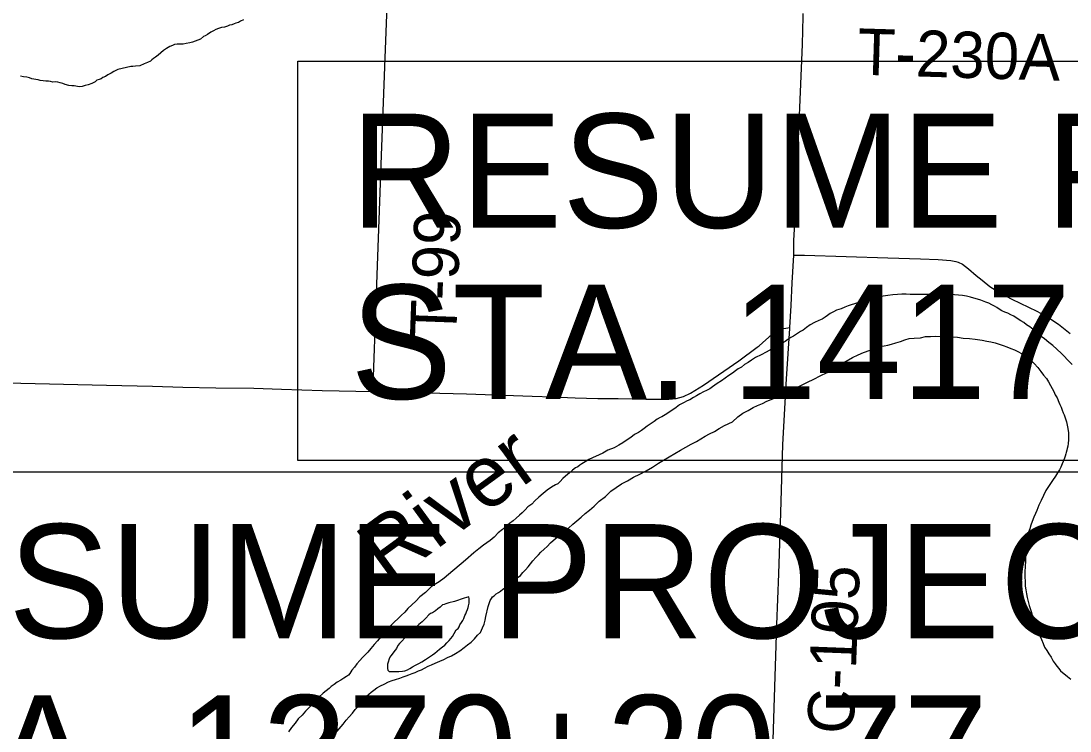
# Model space of a CAD drawing. Extents: x 0 to 64.8, y -5 to 22.
# Drawn here: x 3.279 to 4.566, y 18.422 to 19.293 of the extents above; entities that cross this region are included whole.
import ezdxf

# ---------------------------------------------------------------- set-up
doc = ezdxf.new("R2010")
doc.units = 0
for name, color, linetype in [('GM_X_County_Road', 7, 'Continuous'), ('GM_X_County_Road_Text', 7, 'Continuous'), ('GM_X_Major_River', 7, 'Continuous'), ('GM_X_Major_River_Text', 7, 'Continuous'), ('GM_X_Minor_River', 7, 'Continuous'), ('GM_X_Township_Road', 7, 'Continuous'), ('GM_X_Township_Road_Text', 7, 'Continuous'), ('SH_Masking', 7, 'Continuous'), ('SH_Text', 7, 'Continuous')]:
    doc.layers.add(name, color=color, linetype=linetype)

msp = doc.modelspace()

# ---------------------------------------------------------------- linework, layer by layer
at = {"layer": 'GM_X_County_Road'}
for points in [[(4.2272, 19.0056), (4.2273, 19.006), (4.2274, 19.0238), (4.2281, 19.0378), (4.2308, 19.0998), (4.2378, 19.2644), (4.2387, 19.2986), (4.2387, 19.3023)], [(4.2225, 18.9171), (4.2239, 18.9439), (4.225, 18.9718), (4.2272, 19.0056)], [(4.1957, 18.2941), (4.1974, 18.3219), (4.1989, 18.3478), (4.1998, 18.3625), (4.2013, 18.3972), (4.2031, 18.45), (4.2065, 18.5526), (4.2087, 18.6147), (4.2112, 18.6893), (4.2139, 18.7732), (4.2184, 18.8539), (4.2225, 18.9159), (4.2225, 18.9171)]]:
    msp.add_lwpolyline(points, dxfattribs=at)
at = {"layer": 'GM_X_Major_River'}
for points in [[(4.4193, 18.9577), (4.4136, 18.9578), (4.4079, 18.9579), (4.3988, 18.9577), (4.3927, 18.9575), (4.3862, 18.9573), (4.3805, 18.9574), (4.3752, 18.9575), (4.3699, 18.9576), (4.3653, 18.9577), (4.36, 18.9578), (4.3543, 18.9576), (4.3486, 18.957), (4.3425, 18.9563), (4.3368, 18.9553), (4.3291, 18.954), (4.3238, 18.9526), (4.3184, 18.9512), (4.3138, 18.9498), (4.3092, 18.9483), (4.3054, 18.9473), (4.3016, 18.9459), (4.2978, 18.9448), (4.2939, 18.9434), (4.2897, 18.9419), (4.2855, 18.9401), (4.2797, 18.9384), (4.2759, 18.9362), (4.2717, 18.934), (4.2686, 18.9318), (4.2655, 18.9296), (4.262, 18.9274), (4.2578, 18.9256), (4.2528, 18.923), (4.2474, 18.9201), (4.2428, 18.9168), (4.2389, 18.9138), (4.2354, 18.912), (4.2304, 18.9087), (4.2269, 18.9065), (4.2235, 18.9047), (4.22, 18.9021), (4.2165, 18.8999), (4.2131, 18.8977), (4.2084, 18.8951), (4.1934, 18.8867), (4.1873, 18.8835), (4.1803, 18.8802), (4.1753, 18.8769), (4.1711, 18.8739), (4.1668, 18.8714), (4.163, 18.8684), (4.1591, 18.8662), (4.1556, 18.8637), (4.1518, 18.8611), (4.1475, 18.8581), (4.1429, 18.8548), (4.1383, 18.8515), (4.1332, 18.8482), (4.1274, 18.8441), (4.124, 18.8416), (4.1201, 18.8398), (4.1163, 18.8379), (4.1117, 18.8354), (4.1078, 18.8332), (4.104, 18.831), (4.0997, 18.8281), (4.0963, 18.827), (4.092, 18.8244), (4.087, 18.8219), (4.0828, 18.8189), (4.0789, 18.816), (4.0754, 18.8138), (4.0727, 18.8119), (4.0693, 18.8097), (4.0673, 18.8086), (4.0654, 18.8075), (4.0631, 18.8065), (4.0596, 18.8043), (4.0558, 18.8017), (4.0511, 18.7984), (4.0473, 18.7958), (4.0434, 18.7932), (4.0403, 18.7906), (4.0364, 18.7881), (4.0318, 18.7855), (4.0272, 18.7818), (4.0226, 18.7789), (4.0172, 18.7756), (4.0125, 18.7726), (4.0068, 18.7694), (3.9991, 18.7665), (3.9929, 18.7628), (3.9756, 18.7549), (3.971, 18.7523), (3.9672, 18.7497), (3.9644, 18.7479), (3.9621, 18.746), (3.9591, 18.7446), (3.9556, 18.742), (3.9521, 18.7387)], [(4.5687, 18.8715), (4.5658, 18.8746), (4.5628, 18.8777), (4.5594, 18.8812), (4.5557, 18.8851), (4.5501, 18.8905), (4.5453, 18.8948), (4.5401, 18.8987), (4.5348, 18.903), (4.5296, 18.9069), (4.5251, 18.9112), (4.521, 18.9147), (4.5169, 18.9178), (4.5128, 18.9202), (4.5094, 18.923), (4.5057, 18.9253), (4.5012, 18.9281), (4.4974, 18.9308), (4.4937, 18.9324), (4.4899, 18.9344), (4.4861, 18.936), (4.4824, 18.9376), (4.4794, 18.9396), (4.4764, 18.9416), (4.4734, 18.9431), (4.4704, 18.9447), (4.4666, 18.9467), (4.4628, 18.9479), (4.4568, 18.9504), (4.444, 18.9544), (4.4391, 18.9553), (4.4341, 18.9562), (4.4292, 18.9567), (4.4243, 18.9572), (4.4193, 18.9577)], [(4.1185, 18.7836), (4.1239, 18.7865), (4.13, 18.7894), (4.1358, 18.7931), (4.1423, 18.7967), (4.1519, 18.801), (4.1586, 18.8074), (4.1647, 18.8118), (4.1713, 18.815), (4.1774, 18.8187), (4.1828, 18.8212), (4.1886, 18.8238), (4.1943, 18.8267), (4.2013, 18.8296), (4.2086, 18.8328), (4.2162, 18.8365), (4.2247, 18.8401), (4.2358, 18.8459), (4.2439, 18.8499), (4.2516, 18.8535), (4.2597, 18.8575), (4.2681, 18.8619), (4.277, 18.8674), (4.2847, 18.8718), (4.2916, 18.8758), (4.2993, 18.8802), (4.3063, 18.8834), (4.3128, 18.8863), (4.3208, 18.8892), (4.3255, 18.8914), (4.3297, 18.8924), (4.3335, 18.8935), (4.3381, 18.8945), (4.3427, 18.8955), (4.3472, 18.8966), (4.3526, 18.898), (4.358, 18.8998), (4.3633, 18.9019), (4.3687, 18.9033), (4.3748, 18.9039), (4.3828, 18.9045), (4.3889, 18.9059), (4.395, 18.9061), (4.4015, 18.9064), (4.4079, 18.9059), (4.428, 18.905), (4.4352, 18.9041), (4.4428, 18.9036), (4.45, 18.9026), (4.4584, 18.9013), (4.4641, 18.9004), (4.469, 18.8992), (4.4743, 18.8983), (4.4792, 18.8967), (4.4841, 18.895), (4.4886, 18.8934), (4.4935, 18.8914), (4.498, 18.8894), (4.5022, 18.8874), (4.5067, 18.885), (4.5112, 18.8823), (4.5175, 18.8776), (4.5224, 18.8729), (4.5268, 18.8679), (4.5305, 18.8628), (4.5338, 18.8586), (4.5372, 18.8543), (4.5397, 18.8501), (4.5423, 18.8459), (4.5445, 18.842), (4.5463, 18.8385), (4.5481, 18.8343), (4.5503, 18.8305), (4.5525, 18.8255), (4.5539, 18.8224), (4.5554, 18.819), (4.5564, 18.8155), (4.5579, 18.8124), (4.559, 18.8098), (4.5597, 18.8075), (4.5608, 18.8048), (4.5618, 18.8013), (4.5629, 18.7971), (4.5635, 18.7929), (4.5642, 18.7876), (4.5645, 18.783), (4.5644, 18.7789), (4.5639, 18.7747), (4.5634, 18.7713), (4.5626, 18.7686), (4.5622, 18.7664), (4.5614, 18.7637), (4.5609, 18.7618), (4.5601, 18.7592), (4.5593, 18.7566), (4.5549, 18.7456), (4.5533, 18.7423), (4.5509, 18.7385), (4.5482, 18.7344), (4.5446, 18.7292), (4.5407, 18.7232)], [(3.6815, 18.4393), (3.6854, 18.4438), (3.6889, 18.4479), (3.692, 18.4512), (3.6948, 18.4546), (3.6971, 18.4579), (3.7002, 18.4617), (3.7026, 18.4643), (3.7057, 18.4668), (3.7084, 18.4694), (3.7119, 18.472), (3.7154, 18.4746), (3.72, 18.4772), (3.7246, 18.4793), (3.7296, 18.4819), (3.7342, 18.4837), (3.7384, 18.4851), (3.7438, 18.4865), (3.7476, 18.4883), (3.7514, 18.4894), (3.7549, 18.4908), (3.7587, 18.4923), (3.7625, 18.4937), (3.7664, 18.4955), (3.7702, 18.4969), (3.7741, 18.4987), (3.7783, 18.5013), (3.7825, 18.5031), (3.7871, 18.5049), (3.7929, 18.5074), (3.7975, 18.5096), (3.8021, 18.5118), (3.8071, 18.514), (3.8121, 18.5169), (3.8175, 18.5202), (3.8226, 18.5243), (3.8268, 18.5276), (3.8314, 18.5309), (3.8353, 18.535), (3.8389, 18.5395), (3.8427, 18.5428), (3.8451, 18.5484), (3.8471, 18.553), (3.8484, 18.5579), (3.8493, 18.5624), (3.8522, 18.5745), (3.8534, 18.5783), (3.8546, 18.5817), (3.8562, 18.5843), (3.8574, 18.5862), (3.8593, 18.5876), (3.862, 18.5899), (3.8647, 18.5917), (3.8671, 18.5935), (3.8702, 18.5958), (3.8733, 18.598), (3.8756, 18.6002), (3.8791, 18.6024), (3.8825, 18.6054), (3.8849, 18.6076), (3.8876, 18.6098), (3.8918, 18.6124), (3.8946, 18.6161), (3.8981, 18.6194), (3.9012, 18.6232), (3.9039, 18.6269), (3.9071, 18.6306), (3.9106, 18.6347), (3.9137, 18.6381), (3.9168, 18.6411), (3.9207, 18.6448), (3.9246, 18.6481), (3.9288, 18.6526), (3.9347, 18.6578), (3.9397, 18.6618), (3.9451, 18.6663), (3.9505, 18.6707), (3.956, 18.6755), (3.961, 18.6796), (3.9661, 18.684), (3.9711, 18.6888), (3.9765, 18.6929), (3.982, 18.6977), (3.9882, 18.7037), (3.9959, 18.7096), (4.0025, 18.7159), (4.0091, 18.7207), (4.0156, 18.7251), (4.023, 18.7287), (4.0303, 18.7331), (4.0383, 18.7371), (4.046, 18.7411), (4.0537, 18.7455), (4.0611, 18.7503), (4.0673, 18.7543), (4.0881, 18.7664), (4.0946, 18.77), (4.1011, 18.7737), (4.1077, 18.777), (4.1131, 18.7803), (4.1185, 18.7836)], [(3.9521, 18.7387), (3.947, 18.7346), (3.9436, 18.7316), (3.9404, 18.7279), (3.9377, 18.7253), (3.9346, 18.7239), (3.93, 18.7209), (3.9246, 18.7172), (3.9196, 18.7132), (3.9141, 18.7087), (3.9095, 18.7043), (3.9056, 18.7002), (3.9009, 18.6969), (3.8974, 18.6932), (3.8939, 18.6894), (3.8904, 18.6865), (3.8866, 18.6831), (3.8827, 18.6798), (3.8784, 18.6765), (3.8742, 18.6732), (3.8695, 18.6691), (3.8645, 18.665), (3.8594, 18.6598), (3.8544, 18.6554), (3.8463, 18.6499), (3.8405, 18.6454), (3.8347, 18.6402), (3.8242, 18.6314), (3.8188, 18.6269), (3.8087, 18.6184), (3.7982, 18.6095), (3.792, 18.6047), (3.7824, 18.5992), (3.775, 18.5918), (3.7684, 18.5863), (3.7634, 18.5811), (3.7583, 18.5766), (3.7537, 18.5722), (3.7498, 18.5677), (3.7455, 18.5636), (3.7331, 18.5517), (3.7292, 18.5472), (3.7237, 18.5413), (3.7198, 18.5368), (3.7163, 18.5323), (3.712, 18.5279), (3.7081, 18.523), (3.7046, 18.5185), (3.7011, 18.5152), (3.6979, 18.5119), (3.6944, 18.5081), (3.6909, 18.504), (3.6882, 18.4999), (3.6847, 18.4962), (3.6823, 18.4921), (3.6807, 18.4902), (3.6784, 18.4887), (3.6749, 18.4865), (3.6711, 18.4843), (3.6668, 18.4818), (3.663, 18.4788), (3.6595, 18.4762), (3.6568, 18.474), (3.6533, 18.4711), (3.6494, 18.4681), (3.6444, 18.4633), (3.6405, 18.4588), (3.6362, 18.4547), (3.6323, 18.4506), (3.628, 18.4462), (3.6237, 18.4413), (3.6191, 18.4365), (3.6151, 18.4313), (3.6108, 18.426), (3.6069, 18.4208)], [(4.5407, 18.7232), (4.5367, 18.7168), (4.5336, 18.7108), (4.5308, 18.7048), (4.528, 18.6988), (4.5255, 18.6924), (4.5239, 18.6886), (4.5219, 18.6841), (4.5199, 18.6788), (4.5183, 18.6743), (4.5167, 18.6698), (4.5146, 18.6637), (4.5134, 18.6581), (4.5129, 18.6528), (4.5124, 18.6478), (4.5119, 18.6425), (4.5114, 18.6368), (4.5116, 18.63), (4.5111, 18.6235), (4.5109, 18.6171), (4.5108, 18.611), (4.511, 18.6053), (4.5113, 18.5996), (4.512, 18.595), (4.5126, 18.5901), (4.5136, 18.5855), (4.5147, 18.5805), (4.5161, 18.5756), (4.5189, 18.5671), (4.5207, 18.5606), (4.5228, 18.5545), (4.5246, 18.5491), (4.5264, 18.5445), (4.5286, 18.5392), (4.5311, 18.5342), (4.5333, 18.5292), (4.5351, 18.5246), (4.5377, 18.5207), (4.5402, 18.5165), (4.5432, 18.5123), (4.5457, 18.5076), (4.5479, 18.5042), (4.5501, 18.5011), (4.5524, 18.4984), (4.5546, 18.4957), (4.5632, 18.4886), (4.5673, 18.4855)], [(3.8228, 18.5846), (3.8109, 18.5807), (3.804, 18.579), (3.8002, 18.5776), (3.7979, 18.5769), (3.796, 18.5765), (3.7932, 18.5739), (3.7905, 18.5717), (3.7874, 18.5691), (3.7836, 18.5669), (3.7813, 18.5658), (3.7793, 18.5644), (3.7754, 18.5603), (3.7712, 18.5558), (3.7669, 18.5525), (3.763, 18.5488), (3.7603, 18.5465), (3.7572, 18.5436), (3.7537, 18.5395), (3.7498, 18.5361), (3.7463, 18.532), (3.7432, 18.5291), (3.7412, 18.5265), (3.7396, 18.5231), (3.7365, 18.519), (3.7342, 18.516), (3.7326, 18.5141), (3.7314, 18.5122), (3.7306, 18.5104), (3.7294, 18.5062), (3.7286, 18.5039), (3.7284, 18.4986), (3.7288, 18.4963), (3.7306, 18.4948), (3.7329, 18.4947), (3.7363, 18.4947), (3.7386, 18.4946), (3.7424, 18.4949), (3.747, 18.4952), (3.7497, 18.4955), (3.7531, 18.4966), (3.7558, 18.4984), (3.7593, 18.5006), (3.7631, 18.5024), (3.767, 18.5046), (3.7708, 18.5068), (3.7751, 18.5094), (3.7789, 18.5119), (3.7836, 18.5153), (3.7866, 18.5171), (3.7894, 18.5197), (3.7925, 18.5223), (3.7959, 18.5249), (3.799, 18.5271), (3.8014, 18.53), (3.8041, 18.5326), (3.8064, 18.5353), (3.8084, 18.5379), (3.8104, 18.5412), (3.8128, 18.5458), (3.8151, 18.5476), (3.8163, 18.5495), (3.8175, 18.5521), (3.8194, 18.5547), (3.821, 18.5573), (3.8222, 18.56), (3.8234, 18.5634), (3.8246, 18.5656), (3.8254, 18.5679), (3.8266, 18.5709), (3.8274, 18.5732), (3.8279, 18.5754), (3.8287, 18.5788), (3.8288, 18.5807), (3.8288, 18.5845), (3.8285, 18.5861), (3.8283, 18.5864)], [(3.8283, 18.5864), (3.8228, 18.5846)], [(3.6647, 18.4191), (3.6694, 18.4244), (3.674, 18.4299), (3.678, 18.4352), (3.6815, 18.4393)]]:
    msp.add_lwpolyline(points, dxfattribs=at)
at = {"layer": 'GM_X_Minor_River'}
for points in [[(3.552, 19.2947), (3.5482, 19.2929), (3.5455, 19.2915), (3.5424, 19.2904), (3.5405, 19.2897), (3.5374, 19.2886), (3.5348, 19.2879), (3.5321, 19.2868), (3.5286, 19.2858), (3.5248, 19.2851), (3.521, 19.284), (3.5179, 19.2826), (3.5148, 19.2811), (3.5118, 19.2797), (3.5075, 19.2767), (3.5048, 19.2749), (3.5029, 19.2742), (3.499, 19.2709), (3.4959, 19.2698), (3.4925, 19.2683), (3.4894, 19.2673), (3.486, 19.2662), (3.4814, 19.2655), (3.4776, 19.2649), (3.4749, 19.2649), (3.4704, 19.2647), (3.4673, 19.2643), (3.4646, 19.2633), (3.4612, 19.2618), (3.4573, 19.2596), (3.4538, 19.257), (3.4503, 19.2541), (3.4469, 19.2511), (3.4438, 19.2489), (3.4414, 19.2471), (3.4395, 19.2456), (3.4376, 19.2441), (3.4341, 19.2423), (3.4299, 19.2405), (3.4245, 19.2383), (3.4192, 19.2377), (3.4161, 19.2374), (3.4135, 19.2374), (3.3974, 19.2336), (3.3928, 19.2314), (3.3893, 19.2292), (3.3855, 19.227), (3.3824, 19.2252), (3.3793, 19.2238)], [(3.3793, 19.2238), (3.377, 19.2223), (3.3747, 19.2212), (3.372, 19.2205), (3.3697, 19.2187), (3.3655, 19.2165), (3.3613, 19.2147), (3.3574, 19.214), (3.354, 19.2129), (3.3506, 19.2126), (3.3479, 19.2127), (3.346, 19.2131), (3.3441, 19.2135), (3.3411, 19.2136), (3.3373, 19.2141), (3.3331, 19.2153), (3.3301, 19.2165), (3.3267, 19.2173), (3.3241, 19.2182), (3.3214, 19.2186), (3.318, 19.2183), (3.315, 19.2188), (3.3123, 19.2192), (3.3093, 19.2193), (3.3059, 19.2197), (3.3024, 19.2202), (3.2998, 19.221), (3.2968, 19.2214), (3.2922, 19.2223), (3.2892, 19.2235), (3.2858, 19.2243), (3.282, 19.2248), (3.2782, 19.2253)]]:
    msp.add_lwpolyline(points, dxfattribs=at)
at = {"layer": 'GM_X_Township_Road'}
for points in [[(3.7105, 18.8383), (3.7108, 18.8453), (3.7146, 18.9478), (3.7211, 19.128), (3.7259, 19.2585), (3.728, 19.3113), (3.7292, 19.3458)], [(4.2272, 19.0056), (4.2314, 19.0056), (4.2404, 19.0058), (4.3425, 19.0024), (4.3828, 19.0012), (4.4045, 19.0004), (4.4199, 18.9993), (4.426, 18.9982), (4.4288, 18.9973), (4.4343, 18.9946), (4.4417, 18.9889), (4.451, 18.9808), (4.4582, 18.975), (4.468, 18.9673), (4.481, 18.959), (4.4947, 18.9518), (4.5255, 18.9372), (4.539, 18.9297), (4.5519, 18.9211), (4.5666, 18.9097)], [(3.7105, 18.8383), (3.8253, 18.8354), (3.9061, 18.8326), (3.9309, 18.8318), (3.9587, 18.8306), (3.9867, 18.83), (4.0115, 18.8297), (4.0457, 18.8291), (4.0737, 18.829), (4.0829, 18.83), (4.0919, 18.8324), (4.1003, 18.8363), (4.1162, 18.8462), (4.1597, 18.8761), (4.1821, 18.8928), (4.1846, 18.8944), (4.2008, 18.9088), (4.2059, 18.9124), (4.2086, 18.9138), (4.2146, 18.9156), (4.2176, 18.9161), (4.2225, 18.9171)], [(2.9609, 18.8652), (2.9618, 18.8637), (2.9638, 18.8614), (2.9663, 18.8595), (2.969, 18.858), (2.9719, 18.8569), (2.9749, 18.8561), (2.9904, 18.8552), (3.1054, 18.8526), (3.2608, 18.8492), (3.3838, 18.8463), (3.4403, 18.8448), (3.4775, 18.8438), (3.5178, 18.843), (3.5644, 18.8424), (3.5985, 18.8412), (3.6482, 18.8398), (3.7105, 18.8383)]]:
    msp.add_lwpolyline(points, dxfattribs=at)
at = {"layer": 'SH_Masking'}
for points in [[(3.6186, 19.2438), (5.6912, 19.2438), (5.6912, 18.7538), (3.6186, 18.7538)], [(2.9386, 18.7399), (5.0112, 18.7399), (5.0112, 18.2499), (2.9386, 18.2499)]]:
    msp.add_lwpolyline(points, close=True, dxfattribs=at)
at = {"layer": 'SH_Text'}
for points in [[(3.6186, 19.2438), (5.6912, 19.2438), (5.6912, 18.7538), (3.6186, 18.7538)], [(2.9386, 18.7399), (5.0112, 18.7399), (5.0112, 18.2499), (2.9386, 18.2499)]]:
    msp.add_lwpolyline(points, close=True, dxfattribs=at)

# ---------------------------------------------------------------- texts
at = {"layer": 'GM_X_County_Road_Text'}
msp.add_text('C-105', height=0.05682, rotation=87.7973, dxfattribs=at).set_placement((4.3004, 18.4173))
at = {"layer": 'GM_X_Major_River_Text'}
msp.add_text('River', height=0.0758, rotation=36.0568, dxfattribs=at).set_placement((3.7288, 18.6007))
at = {"layer": 'GM_X_Township_Road_Text'}
for s, rotation, p in [('T-230A', 358.2644, (4.3046, 19.2274)), ('T-99', 87.8787, (3.8128, 18.9033))]:
    msp.add_text(s, height=0.05682, rotation=rotation, dxfattribs=at).set_placement(p)
at = {"layer": 'SH_Text'}
for s, p in [('RESUME PROJECT', (3.683, 19.0394)), ('STA. 1417+50.00', (3.683, 18.8294)), ('RESUME PROJECT', (3.0031, 18.5356)), ('STA. 1370+20.77', (3.0031, 18.3256))]:
    msp.add_text(s, height=0.14, dxfattribs=at).set_placement(p)

doc.saveas('drawing.dxf')
